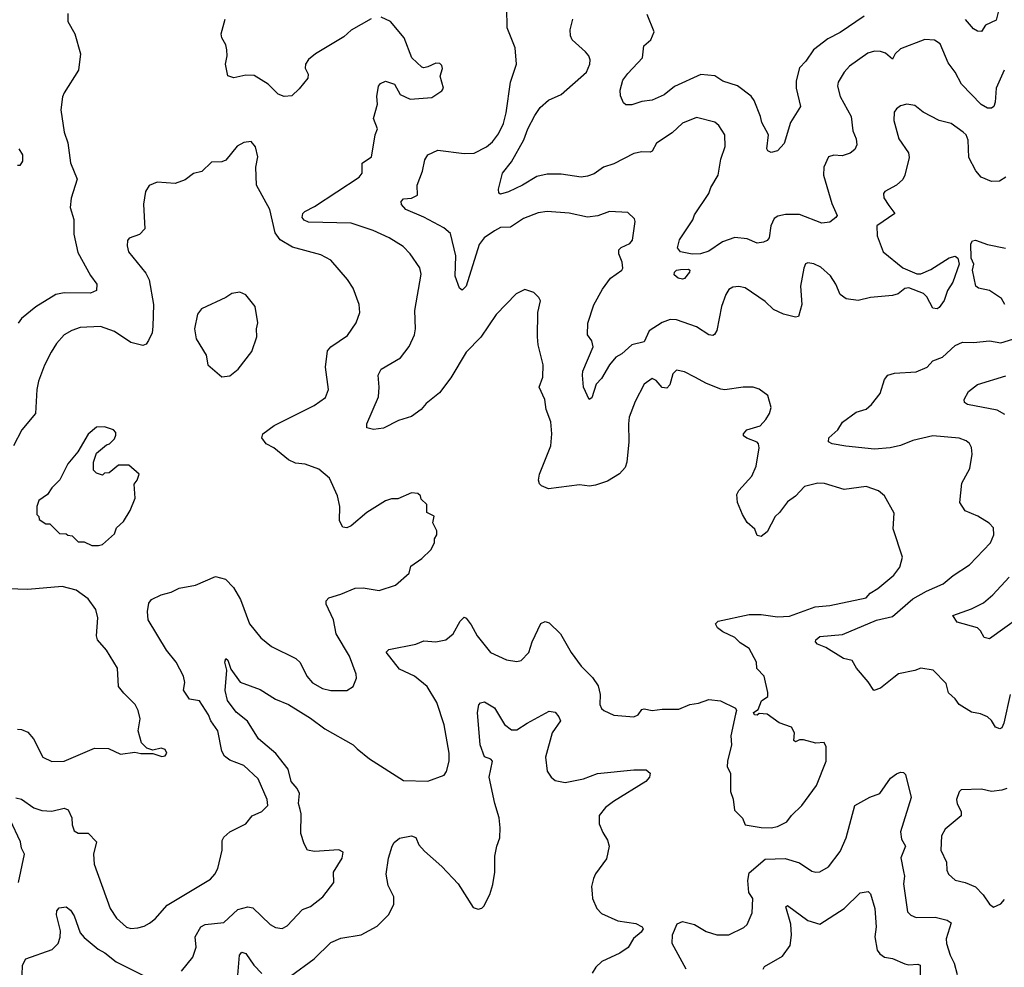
# Model space of a CAD drawing. Extents: x 1690054 to 1842981, y 782881 to 914114.
# Tile 444 of 656: x 1780595 to 1785468, y 802225 to 806914. Entities that reach past the tile are written whole.
import ezdxf

# ---------------------------------------------------------------- set-up
doc = ezdxf.new("R2010")
doc.units = 0

msp = doc.modelspace()

# ---------------------------------------------------------------- linework, layer by layer
at = {"layer": '0CON10XD'}
for points in [[(1780834.3, 806945), (1780834.2, 806905), (1780868, 806845), (1780895.8, 806745), (1780885.7, 806665), (1780815, 806553.3), (1780806.7, 806533.3), (1780798.3, 806468.3), (1780815, 806357.5), (1780834.4, 806305), (1780846.3, 806206.3), (1780879.4, 806125), (1780849.6, 806030.4), (1780844.7, 805985.3), (1780863.8, 805925), (1780863.4, 805853.4), (1780883, 805763), (1780945, 805648), (1780977.5, 805605), (1780976.2, 805575), (1780945, 805560.6), (1780815, 805562.2), (1780775, 805554), (1780675, 805493.5), (1780605, 805435.8), (1780587.6, 805412.4)], [(1785475.8, 806135), (1785445, 806114.6), (1785405, 806112.9), (1785353.3, 806135), (1785326.8, 806166.8), (1785293, 806233), (1785288.7, 806318.7), (1785279.2, 806345), (1785265, 806358.6), (1785205, 806400), (1785145, 806415.7), (1785067.2, 806457.2), (1785025, 806489.2), (1784985, 806495.7), (1784955, 806488.6), (1784935, 806474), (1784923.7, 806456.3), (1784922, 806415), (1784945.7, 806325), (1784994.2, 806255), (1784996.8, 806233.2), (1784975.4, 806144.6), (1784965, 806123.8), (1784935, 806096), (1784876.7, 806065), (1784870, 806055), (1784872.3, 806032.3), (1784896.7, 805995), (1784926.7, 805955), (1784836.5, 805895), (1784838.5, 805845), (1784868.6, 805765), (1784965, 805685.7), (1785035, 805656.7), (1785055, 805656.7), (1785105, 805678.8), (1785195, 805736.2), (1785225, 805743.8), (1785238, 805735), (1785243.8, 805703.8), (1785212.9, 805615), (1785186.1, 805573.9), (1785170, 805525), (1785145, 805490), (1785135, 805483.8), (1785115, 805486.7), (1785085, 805542.5), (1785068.8, 805558.8), (1784995, 805586.9), (1784975, 805583.6), (1784942.1, 805557.9), (1784915, 805549.2), (1784805, 805539.2), (1784745, 805524), (1784685, 805532.5), (1784655.8, 805555), (1784635, 805606), (1784607.3, 805647.3), (1784559.8, 805689.8), (1784525.5, 805705.5), (1784495, 805711.2), (1784484.4, 805705.6), (1784475.8, 805685), (1784459.5, 805595), (1784465.6, 805504.4), (1784450, 805445), (1784435, 805442.5), (1784375, 805457.5), (1784325, 805479.5), (1784285, 805520.6), (1784185, 805588.1), (1784155, 805594.2), (1784125, 805591.2), (1784105, 805578.8), (1784089.2, 805555), (1784068.7, 805495), (1784045, 805376.7), (1784033.4, 805356.6), (1784025, 805351.9), (1784005, 805355.5), (1783944.7, 805394.7), (1783845, 805429.1), (1783815, 805430.5), (1783775, 805415.4), (1783710, 805375), (1783685, 805320), (1783624.8, 805305.2), (1783575, 805260.9), (1783545, 805244.5), (1783515, 805207.1), (1783475, 805138.1), (1783448.9, 805111.1), (1783426.3, 805043.7), (1783413.3, 805035), (1783385.7, 805095), (1783380, 805155), (1783381.4, 805175), (1783433.6, 805295), (1783426.5, 805325), (1783405.6, 805355), (1783407.4, 805412.6), (1783437.4, 805502.6), (1783478.9, 805581.1), (1783519.1, 805635), (1783574.5, 805675), (1783579.6, 805685), (1783577.1, 805715), (1783560, 805755), (1783560, 805775), (1783572.2, 805787.8), (1783615, 805807.5), (1783627.2, 805822.8), (1783641.2, 805915), (1783638.3, 805928.3), (1783605, 805960), (1783515, 805965.8), (1783456.8, 805943.2), (1783405, 805937.8), (1783315, 805956.5), (1783205, 805965.5), (1783161.7, 805958.3), (1783089.3, 805930.7), (1783025, 805888.2), (1782975, 805885.5), (1782945, 805870), (1782894.2, 805835), (1782868.5, 805801.5), (1782805.7, 805595), (1782785, 805576.7), (1782771.2, 805585), (1782750, 805645), (1782753.8, 805745), (1782727.1, 805857.1), (1782695, 805884.4), (1782595, 805937.5), (1782506.2, 805975), (1782485, 806000), (1782483.1, 806015), (1782495, 806028), (1782535, 806031.4), (1782564.2, 806045.8), (1782562.9, 806095), (1782589.2, 806165), (1782599.7, 806220.3), (1782615, 806245.3), (1782665, 806269.5), (1782795, 806252.2), (1782845, 806253.1), (1782905.7, 806285), (1782935, 806310.6), (1782965, 806350), (1782989.3, 806400.7), (1783003.2, 806453.2), (1783024.3, 806605), (1783053.3, 806695), (1783047.1, 806775), (1783008.1, 806875), (1783006.1, 806973.9)], [(1785440.9, 806965), (1785427.1, 806912.9), (1785375, 806887.8), (1785355, 806856), (1785335, 806857.1), (1785315, 806869.4), (1785275.4, 806915)], [(1782335, 806919.4), (1782235, 806862), (1782199.7, 806830.3), (1782058.8, 806745), (1782025, 806718), (1782010, 806695), (1782008.6, 806675), (1782022.5, 806645), (1782021.9, 806625), (1781978.5, 806571.5), (1781942.5, 806537.5), (1781905, 806534.6), (1781875.3, 806545.3), (1781825.6, 806595), (1781755, 806637.5), (1781715, 806639.1), (1781655, 806626.7), (1781625, 806636.7), (1781613.6, 806695), (1781622.7, 806735), (1781621.2, 806765), (1781615, 806790), (1781595.6, 806825), (1781592.9, 806845), (1781613, 806917)], [(1782829.4, 803919.4), (1782859.5, 803865), (1782925, 803782.5), (1783005, 803746), (1783055, 803738), (1783077.5, 803742.5), (1783115, 803783.3), (1783131.4, 803835), (1783175, 803926.2), (1783195, 803936), (1783215, 803930), (1783271.4, 803875), (1783325, 803782), (1783374.5, 803714.5), (1783429.5, 803659.5), (1783458.3, 803618.3), (1783468.1, 803575), (1783466.9, 803525), (1783475, 803506), (1783486.2, 803495), (1783535, 803472.5), (1783635, 803464.6), (1783655.4, 803474.6), (1783675, 803501.2), (1783685, 803503.8), (1783725, 803495.8), (1783775, 803502.5), (1783857.3, 803502.7), (1783912.5, 803525), (1783955, 803531.4), (1784005, 803550), (1784063.9, 803543.9), (1784137, 803507), (1784142.5, 803495), (1784138.3, 803478.3), (1784115, 803370), (1784118.1, 803325), (1784098, 803245), (1784096.4, 803216.4), (1784112.5, 803185), (1784112.5, 803095), (1784126.4, 803056.4), (1784133, 803003), (1784172.5, 802962.5), (1784185, 802930), (1784265, 802915.8), (1784315, 802914.5), (1784345, 802921.8), (1784392.5, 802945), (1784415, 802975.8), (1784465.8, 803025), (1784538, 803125), (1784586.7, 803245), (1784586.7, 803315), (1784577, 803337), (1784535, 803333.8), (1784475, 803351.2), (1784455, 803350), (1784435, 803340), (1784427, 803347), (1784430, 803385), (1784415, 803412.5), (1784354.1, 803434.1), (1784295, 803477.5), (1784255, 803480), (1784245, 803472.5), (1784232.5, 803475), (1784227.5, 803485), (1784250, 803500), (1784266.4, 803543.6), (1784297.5, 803565), (1784297.5, 803585), (1784280, 803665), (1784244.1, 803704.1), (1784241.2, 803735), (1784205, 803802.5), (1784160.6, 803830.6), (1784135, 803856.9), (1784075, 803884.5), (1784049.2, 803905), (1784038.8, 803925), (1784051.8, 803938.2), (1784205, 803970.6), (1784265, 803970.6), (1784345, 803958.5), (1784405, 803962.5), (1784531.3, 804008.7), (1784605, 804015.6), (1784785, 804052.9), (1784804, 804076), (1784841.3, 804098.7), (1784921.2, 804165), (1784950.8, 804205), (1784964.2, 804255), (1784918, 804395), (1784923, 804473), (1784875, 804557.5), (1784845, 804582.5), (1784785, 804604), (1784675, 804588.8), (1784578.3, 804618.3), (1784545, 804620), (1784480, 804605), (1784434.4, 804555.6), (1784395, 804528), (1784356, 804475), (1784334, 804455), (1784295, 804380), (1784265, 804357.5), (1784245, 804362.5), (1784233.6, 804393.6), (1784195.5, 804425.5), (1784172.9, 804465), (1784147.5, 804525), (1784144.3, 804565), (1784154.2, 804585), (1784219.2, 804655), (1784239.4, 804705), (1784254.2, 804795), (1784252, 804815), (1784245, 804823.8), (1784193.9, 804843.9), (1784177.5, 804855), (1784176.7, 804865), (1784193.3, 804885), (1784260, 804905), (1784288, 804935), (1784306.2, 804965), (1784314, 804995), (1784297.5, 805055), (1784255, 805086.2), (1784225, 805096.2), (1784176.1, 805096.1), (1784085, 805082.5), (1784065, 805085.8), (1783993.4, 805113.4), (1783936.7, 805145), (1783885, 805171.2), (1783845, 805180), (1783828.1, 805161.9), (1783813, 805107), (1783798.6, 805091.4), (1783775, 805094), (1783745, 805128), (1783725, 805138.8), (1783685, 805110), (1783640.8, 805025), (1783612.1, 804947.9), (1783607.5, 804915), (1783610, 804825), (1783600.6, 804725), (1783591.1, 804698.9), (1783563.8, 804666.2), (1783505, 804631.4), (1783445, 804610.6), (1783415, 804605.7), (1783365, 804613.1), (1783212.4, 804592.4), (1783176.9, 804606.9), (1783167.1, 804617.1), (1783162.9, 804635), (1783167.8, 804665), (1783223.8, 804805), (1783228.5, 804865), (1783224.4, 804925), (1783201.5, 804985), (1783194.3, 805035), (1783165.7, 805095), (1783184.3, 805145.7), (1783186.4, 805206.4), (1783160.8, 805305), (1783158.5, 805345), (1783160, 805465), (1783173, 805523), (1783165, 805540), (1783140, 805565), (1783095, 805580), (1783052.3, 805557.7), (1782953.8, 805455), (1782877, 805343), (1782805, 805268.6), (1782728.3, 805141.7), (1782672.1, 805067.9), (1782607.1, 805015), (1782582.9, 804985), (1782535, 804950), (1782469.8, 804930.2), (1782395, 804893.3), (1782346.1, 804886.1), (1782312.5, 804895), (1782312.5, 804915), (1782371.7, 805048.3), (1782374.4, 805095), (1782368.6, 805155), (1782384, 805185), (1782479.3, 805240.7), (1782522.9, 805297.1), (1782548.8, 805355), (1782553.8, 805385), (1782550.9, 805475), (1782582.2, 805655), (1782575, 805686.2), (1782527.5, 805755), (1782492.8, 805792.8), (1782424, 805835), (1782345, 805871.2), (1782235, 805907.2), (1782025, 805912.3), (1782002.4, 805922.4), (1781993.7, 805936.3), (1781996.9, 805955), (1782006, 805965), (1782055, 805989.5), (1782275.8, 806135), (1782289.4, 806155), (1782290.8, 806205), (1782335.6, 806235), (1782344.2, 806284.2), (1782354, 806345), (1782366.7, 806375), (1782346.7, 806425), (1782365.7, 806495.7), (1782362.9, 806535), (1782371.2, 806585), (1782380.5, 806599.5), (1782405, 806610), (1782450, 806595), (1782477.5, 806545), (1782528.3, 806521.7), (1782635, 806528.8), (1782685, 806562.5), (1782692.5, 806575), (1782676.2, 806635), (1782687.2, 806672.8), (1782685, 806688.1), (1782675, 806697.2), (1782655, 806699.7), (1782615, 806681.2), (1782595, 806676.2), (1782585, 806680), (1782536.2, 806725), (1782498, 806825), (1782431.2, 806905), (1782385, 806927.5)], [(1783725.7, 806264.3), (1783715, 806258.2), (1783675, 806261.2), (1783635, 806252.1), (1783535, 806200.8), (1783485.3, 806184.7), (1783438.9, 806151.1), (1783405, 806139.6), (1783374.6, 806134.6), (1783275, 806149.6), (1783205, 806150.4), (1783155, 806138.2), (1783084.2, 806095), (1783015, 806062.5), (1782975, 806050.8), (1782965.8, 806055.8), (1782964.7, 806075), (1782985, 806154.3), (1783028.5, 806211.5), (1783089.9, 806320.1), (1783110.4, 806375), (1783145, 806440.8), (1783170.9, 806479.1), (1783213, 806517), (1783275.7, 806545), (1783400.8, 806655), (1783417.5, 806695), (1783418.6, 806715), (1783412.5, 806735), (1783395, 806755.8), (1783329.2, 806815), (1783320.8, 806835), (1783319.2, 806865), (1783333, 806917)], [(1784775, 806932.4), (1784655, 806850.9), (1784595, 806819.2), (1784523.9, 806765), (1784485, 806708.6), (1784455, 806676.7), (1784437.6, 806612.4), (1784437.3, 806575), (1784460, 806485), (1784409.1, 806405), (1784378.3, 806301.7), (1784345, 806266.2), (1784315, 806256.7), (1784297.5, 806265), (1784293.3, 806275), (1784300.8, 806345), (1784267.9, 806405), (1784261.8, 806435), (1784229.6, 806515), (1784215, 806535.4), (1784147.5, 806587.5), (1784075, 806610.4), (1784035, 806636.5), (1783966.6, 806643.4), (1783835.4, 806584.6), (1783785, 806543.1), (1783725, 806516), (1783675, 806510), (1783625, 806493.3), (1783595, 806492.5), (1783583, 806503), (1783568.3, 806538.3), (1783567.5, 806565), (1783580, 806615), (1783605, 806647.5), (1783677.1, 806725), (1783684, 806785), (1783718, 806815), (1783735.7, 806855), (1783700.7, 806940.7)], [(1785468, 806665), (1785427.3, 806575), (1785423.1, 806506.9), (1785416.2, 806485), (1785404, 806476), (1785385, 806477.1), (1785352.9, 806495), (1785255.5, 806595), (1785225.6, 806655), (1785190.5, 806700.5), (1785150, 806795), (1785122.4, 806812.4), (1785075, 806816.4), (1784955, 806769.5), (1784928.1, 806745), (1784915, 806719.2), (1784879.4, 806749.4), (1784855, 806756.9), (1784825, 806758.8), (1784791.9, 806748.1), (1784702.2, 806685), (1784675.5, 806655), (1784645.6, 806605), (1784642.2, 806585), (1784656.5, 806535), (1784709.4, 806435), (1784718.9, 806365), (1784734.4, 806325), (1784738.6, 806295), (1784727.9, 806272.1), (1784705, 806254.2), (1784665, 806240.8), (1784625, 806243.8), (1784597.5, 806235), (1784575.6, 806184.4), (1784573.8, 806145), (1784614.6, 806005), (1784641.1, 805945), (1784634.4, 805935), (1784605, 805912.6), (1784565, 805906.9), (1784455, 805950), (1784385, 805951.1), (1784347.2, 805942.8), (1784329.4, 805930.6), (1784311.8, 805895), (1784304.6, 805835.4), (1784295, 805822.5), (1784276.8, 805813.2), (1784245, 805807.8), (1784195, 805830.4), (1784135, 805836.9), (1784074, 805815), (1784005, 805768.9), (1783965, 805755.3), (1783923.7, 805753.7), (1783865.4, 805765.4), (1783850, 805785), (1783860, 805825), (1783926.3, 805923.7), (1783935, 805948.6), (1784005, 806054.3), (1784016, 806084), (1784052.7, 806145), (1784064.5, 806225), (1784087, 806287), (1784084.3, 806345), (1784055, 806390), (1784035, 806407.5), (1783945, 806430), (1783875, 806402.5), (1783825, 806354.6), (1783746.6, 806303.4), (1783725.7, 806264.3)], [(1780576.7, 803063.3), (1780605, 803057.5), (1780664.7, 803014.7), (1780705, 803000), (1780755, 802997.8), (1780815, 803012.5), (1780835, 803003.8), (1780852.9, 802965), (1780855, 802930), (1780865, 802900), (1780885, 802888.8), (1780935, 802888.8), (1780975.5, 802845.5), (1780960.9, 802785), (1780964.5, 802735.5), (1781042.5, 802515), (1781075, 802467.5), (1781123.7, 802423.7), (1781145, 802416.9), (1781179.5, 802420.5), (1781212.1, 802427.9), (1781237.6, 802442.4), (1781265.4, 802464.6), (1781325, 802532), (1781538.9, 802661.1), (1781561.9, 802685), (1781576.7, 802713.3), (1781597.3, 802805), (1781597, 802853), (1781605, 802868), (1781635, 802895.7), (1781715, 802934.2), (1781746, 802975), (1781793.8, 802995), (1781824, 803025), (1781820, 803055), (1781775, 803158), (1781705, 803224.2), (1781635, 803250.5), (1781609.2, 803269.2), (1781596.5, 803295), (1781575.2, 803395.2), (1781542.1, 803445), (1781530.4, 803475), (1781485, 803544.3), (1781435, 803551.8), (1781406.1, 803596.1), (1781412.7, 803635), (1781406.3, 803666.3), (1781370, 803735), (1781322.5, 803795), (1781231.9, 803945), (1781227.5, 803985), (1781233.9, 804026.1), (1781247.5, 804045), (1781295, 804068.6), (1781345, 804080.8), (1781385, 804100.8), (1781465, 804115.8), (1781565, 804158.6), (1781613.8, 804145), (1781654.2, 804105), (1781688.6, 804045), (1781732.5, 803925), (1781788.8, 803855), (1781841.7, 803811.7), (1781962.5, 803752.5), (1781983, 803733), (1782015.7, 803665), (1782045, 803631.9), (1782093.3, 803605), (1782134.5, 803594.5), (1782215, 803594.2), (1782245.6, 803614.4), (1782262, 803655), (1782260.8, 803675), (1782227.5, 803765), (1782161.2, 803875), (1782148.6, 803945), (1782112.7, 804022.7), (1782112.3, 804037.7), (1782126, 804054), (1782185, 804070.8), (1782255, 804101.2), (1782295, 804102), (1782375, 804090), (1782455, 804116.7), (1782522.5, 804175), (1782530.7, 804209.3), (1782585, 804247.5), (1782629.3, 804290.7), (1782647.5, 804325), (1782647.5, 804345), (1782660, 804365), (1782660, 804385), (1782640, 804425), (1782647, 804457), (1782610, 804475), (1782610, 804515), (1782581.7, 804541.7), (1782578.3, 804558.3), (1782565, 804570), (1782535, 804572.5), (1782466.4, 804543.6), (1782435, 804542.5), (1782405, 804533.3), (1782313.3, 804475), (1782235, 804408.8), (1782215, 804400), (1782195, 804402.5), (1782178.8, 804435), (1782179.2, 804505), (1782168.3, 804558.3), (1782128, 804645), (1782075, 804689.2), (1782007.5, 804715), (1781960.3, 804720.3), (1781925.6, 804735.6), (1781853.8, 804795), (1781815, 804816), (1781794.2, 804845), (1781798.8, 804865), (1781855, 804905.8), (1782052, 805005), (1782109.2, 805045), (1782122.9, 805085), (1782109.4, 805195), (1782119.4, 805275), (1782135.8, 805295), (1782218.3, 805351.7), (1782260.8, 805415), (1782278, 805465), (1782275.8, 805505), (1782246, 805585), (1782218.3, 805628.3), (1782135, 805724), (1782085, 805750.6), (1781945, 805789.1), (1781884.4, 805825), (1781858.9, 805858.9), (1781833.1, 805975), (1781768, 806095), (1781764, 806185), (1781774, 806235), (1781762.5, 806285), (1781741.7, 806311.7), (1781705, 806306), (1781672.1, 806287.9), (1781615, 806218.8), (1781595, 806211.2), (1781545, 806208.8), (1781496.1, 806163.9), (1781455, 806153.3), (1781415, 806121.2), (1781365, 806103.3), (1781275, 806110), (1781236.4, 806093.6), (1781218.8, 806065), (1781208.3, 806001.7), (1781215, 805880), (1781188.3, 805851.7), (1781137, 805833), (1781128.3, 805821.7), (1781127.5, 805795), (1781133.3, 805765), (1781220.3, 805660.3), (1781236.3, 805626.3), (1781256.9, 805505), (1781253.8, 805396.2), (1781250.4, 805365), (1781233.4, 805326.6), (1781220.9, 805309.1), (1781205, 805301.5), (1781146.1, 805316.1), (1781065, 805371.5), (1780995, 805395.5), (1780895, 805391.1), (1780853, 805377), (1780815, 805354), (1780777.6, 805312.4), (1780750.7, 805269.3), (1780718.2, 805205), (1780688.9, 805125), (1780680.6, 805085), (1780673.3, 804965), (1780605.6, 804885), (1780564.8, 804805.2)], [(1780591.2, 806275), (1780610, 806245), (1780610, 806215), (1780596.4, 806193.6), (1780585, 806193.3)], [(1785471.2, 805505), (1785453.3, 805535), (1785395, 805573.8), (1785340, 805585), (1785326.7, 805595), (1785310, 805675), (1785317.5, 805705), (1785303.3, 805735), (1785302.5, 805805), (1785310, 805820), (1785325, 805823.3), (1785385, 805801.2), (1785474.4, 805784.4)], [(1783875, 805630), (1783853.3, 805635), (1783835, 805652.5), (1783836.2, 805665), (1783845.8, 805674.2), (1783865, 805678.9), (1783905, 805680), (1783911.2, 805675), (1783910.8, 805665), (1783885, 805633.8), (1783875, 805630)], [(1781595, 805147.5), (1781635, 805152.5), (1781675.9, 805184.1), (1781745, 805272.5), (1781768.8, 805345), (1781766.7, 805385), (1781773.3, 805415), (1781760, 805495), (1781715, 805553.3), (1781685, 805566.2), (1781645, 805560), (1781615, 805540), (1781495.9, 805484.1), (1781475, 805457.5), (1781460, 805385), (1781468.8, 805335), (1781517.5, 805255), (1781526.4, 805206.4), (1781595, 805147.5)], [(1785496.4, 803575), (1785465, 803432.5), (1785455, 803410), (1785445.8, 803404.2), (1785425, 803413.3), (1785405, 803446.7), (1785385, 803463.8), (1785349.7, 803479.7), (1785305, 803487.9), (1785244.6, 803525), (1785225, 803552.9), (1785192.3, 803582.3), (1785179.7, 803629.7), (1785116.2, 803695), (1785055, 803705.4), (1785025, 803692.9), (1784945, 803676.5), (1784920.8, 803659.2), (1784855, 803606.9), (1784822.5, 803595), (1784795, 803638), (1784735.7, 803705.7), (1784715, 803743.3), (1784673, 803753), (1784585, 803807.5), (1784543.6, 803823.6), (1784534.2, 803835), (1784535.8, 803845), (1784555, 803861.1), (1784667.7, 803872.3), (1784835, 803942.3), (1784915, 803960.4), (1785015, 804047.8), (1785083.2, 804086.8), (1785165, 804123.1), (1785215, 804164.4), (1785295, 804216.9), (1785400, 804325), (1785416.2, 804365), (1785415, 804400), (1785393, 804423), (1785337.7, 804457.7), (1785305, 804470), (1785274.5, 804484.5), (1785248.1, 804525), (1785258.5, 804621.5), (1785296.7, 804693.3), (1785308.1, 804765), (1785305, 804797.5), (1785295, 804816.7), (1785279.7, 804829.7), (1785245, 804842.9), (1785115, 804854.6), (1785015, 804832.3), (1784955, 804807.8), (1784903.8, 804795), (1784825, 804788.7), (1784683.7, 804803.7), (1784615.9, 804815.9), (1784597.5, 804825), (1784598.8, 804845), (1784644, 804885), (1784666.9, 804923.1), (1784735, 804971.8), (1784785, 804987.5), (1784810.1, 805009.9), (1784853.3, 805065), (1784875, 805133.8), (1784891.4, 805155), (1784925, 805165.5), (1785032.5, 805172.5), (1785085.8, 805195), (1785115, 805226.9), (1785162, 805245), (1785225, 805302), (1785261.2, 805318.8), (1785315, 805317.5), (1785394.3, 805325.7), (1785450, 805315), (1785575, 805353.8)], [(1785471.3, 804961.3), (1785432.7, 804982.7), (1785285, 805010), (1785270.3, 805020.3), (1785269.2, 805035), (1785291.2, 805075), (1785335, 805109.2), (1785475, 805151.5)], [(1780985, 804312.5), (1781005, 804317.5), (1781065, 804370), (1781075, 804400), (1781109.3, 804430.7), (1781142.5, 804485), (1781167, 804547), (1781162.5, 804615), (1781177.5, 804635), (1781186.7, 804665), (1781135, 804710), (1781085, 804710), (1781038.3, 804671.7), (1781015, 804670), (1781005, 804660), (1780975, 804670), (1780960, 804685), (1780960, 804725), (1780975, 804770), (1781025, 804810), (1781040, 804815), (1781065, 804840), (1781071.7, 804858.3), (1781071.7, 804871.7), (1781060, 804885), (1781015, 804900), (1780975, 804897.5), (1780935, 804862.5), (1780883.3, 804775), (1780834.2, 804715.8), (1780793.6, 804636.4), (1780755, 804597.5), (1780732.5, 804565), (1780690, 804535), (1780680, 804505), (1780680, 804465), (1780690, 804455), (1780691.7, 804441.7), (1780725, 804420), (1780745, 804420), (1780791.7, 804371.7), (1780825, 804370), (1780833, 804363), (1780855, 804360), (1780885, 804330), (1780915, 804330), (1780953, 804313), (1780985, 804312.5)], [(1785611.4, 804005), (1785395, 803850), (1785367.5, 803857.5), (1785349.7, 803889.7), (1785334.5, 803904.5), (1785235, 803933.3), (1785212.5, 803965), (1785305, 803998.6), (1785365, 804029.2), (1785411.2, 804068.8), (1785491.4, 804155)], [(1780585, 803403.3), (1780605, 803401.9), (1780635, 803389.2), (1780664.3, 803355), (1780710, 803265), (1780755, 803242.5), (1780815, 803244.2), (1780965, 803310), (1781035, 803308), (1781095, 803280), (1781165, 803290), (1781195, 803282.5), (1781255, 803282.5), (1781298.3, 803268.3), (1781315, 803271.2), (1781323.8, 803285), (1781315, 803303.3), (1781295, 803308.8), (1781255, 803300), (1781225, 803310), (1781197.5, 803335), (1781182, 803395), (1781192, 803455), (1781182, 803495), (1781166.2, 803525), (1781111.2, 803581.2), (1781083.8, 803615), (1781080, 803705), (1781024.3, 803794.3), (1780980.8, 803845), (1780975.7, 803865), (1780981.5, 803955), (1780971.8, 803995), (1780935, 804047.7), (1780875, 804090.4), (1780805, 804109.1), (1780635, 804094), (1780537, 804097)], [(1781395.6, 802205), (1781452.5, 802275), (1781469.4, 802325), (1781463.9, 802376.1), (1781492.5, 802425), (1781513.9, 802436.1), (1781605, 802446.7), (1781675, 802510), (1781725, 802523.3), (1781749.4, 802519.4), (1781835, 802436), (1781861.2, 802421.2), (1781895, 802417.5), (1781919.7, 802430.3), (1781995, 802510), (1782035, 802526), (1782095, 802574), (1782150, 802645), (1782148.6, 802695), (1782191.4, 802765), (1782196, 802795), (1782175, 802806.2), (1782055, 802798), (1782020, 802805), (1782002.5, 802835), (1781986.6, 802886.6), (1781988.8, 802985), (1781984.1, 803005.9), (1781975.3, 803035), (1781980.8, 803085), (1781969.1, 803109.1), (1781939.4, 803145), (1781924.5, 803205), (1781863.2, 803283.2), (1781776.5, 803355), (1781723.3, 803443.3), (1781667.4, 803487.4), (1781624.6, 803545), (1781612.5, 803595), (1781620, 803695), (1781610.6, 803735), (1781615, 803753.3), (1781625.6, 803745), (1781640.6, 803700.6), (1781685.7, 803635.7), (1781785, 803599.4), (1781861.7, 803551.7), (1781925.3, 803525.3), (1782035, 803458.5), (1782105, 803405.5), (1782245.4, 803325.4), (1782265, 803306), (1782326.4, 803256.4), (1782495, 803149.1), (1782615, 803146.2), (1782696.7, 803175), (1782707, 803193), (1782720, 803245), (1782720.5, 803285), (1782696.5, 803425), (1782660.4, 803535), (1782611.5, 803615), (1782548.9, 803665), (1782475, 803700), (1782408.8, 803785), (1782422.5, 803797.5), (1782555, 803824.6), (1782595, 803840.9), (1782655, 803835.5), (1782703.9, 803846.1), (1782741.1, 803875), (1782775, 803937.5), (1782795, 803957.1), (1782805, 803952.9), (1782829.4, 803919.4)], [(1781935, 802181.5), (1782053.1, 802266.9), (1782135, 802348.2), (1782185, 802369.6), (1782285.3, 802384.7), (1782365, 802429.1), (1782420, 802485), (1782446.4, 802535), (1782446.7, 802573.3), (1782419.2, 802629.2), (1782408.8, 802685), (1782420.3, 802765), (1782438.4, 802825), (1782448.2, 802841.8), (1782475, 802863.7), (1782535, 802875.4), (1782555, 802866.9), (1782571.3, 802831.3), (1782599.1, 802799.1), (1782685, 802724.3), (1782765, 802638), (1782840.3, 802520.3), (1782865, 802512), (1782882.7, 802517.3), (1782892.1, 802527.9), (1782921.8, 802585), (1782937.3, 802635), (1782946.5, 802695), (1782946.7, 802775), (1782956.1, 802825), (1782971.6, 802865), (1782973.3, 802915), (1782967.5, 802965), (1782946.2, 803035), (1782919.4, 803165), (1782935.7, 803245.7), (1782927.5, 803255), (1782895, 803266), (1782873.5, 803325), (1782861.4, 803485), (1782867, 803523), (1782876.4, 803533.6), (1782895, 803538), (1782945, 803508.1), (1782995, 803426.9), (1783029.6, 803399.6), (1783055, 803400), (1783107.4, 803432.6), (1783215, 803492.2), (1783245, 803487.1), (1783264.2, 803465), (1783272, 803445), (1783230.9, 803385), (1783197.8, 803265), (1783205.5, 803195.5), (1783225.4, 803165.4), (1783245, 803149.4), (1783295, 803140), (1783385, 803158.2), (1783455, 803183.5), (1783635, 803201.9), (1783695, 803202), (1783715.8, 803185.8), (1783712, 803165), (1783693.8, 803145), (1783534.3, 803045.7), (1783494.4, 803015), (1783463.2, 802976.8), (1783463.6, 802935), (1783481.2, 802891.2), (1783504.6, 802854.6), (1783512.5, 802825), (1783498.9, 802761.1), (1783445, 802688), (1783434.4, 802665), (1783425.8, 802625), (1783428.8, 802588.8), (1783430.8, 802565), (1783452, 802515), (1783475, 802491.4), (1783555, 802454.3), (1783645, 802440.8), (1783675.8, 802425.8), (1783680, 802415), (1783671.7, 802398.3), (1783633.4, 802366.6), (1783607.2, 802322.8), (1783565, 802294.6), (1783476.4, 802253.6), (1783446, 802225), (1783428, 802195)], [(1783893.1, 802215), (1783825, 802343.3), (1783825.7, 802385), (1783849.7, 802440.3), (1783875, 802452), (1783935, 802435.8), (1783992, 802402), (1784045, 802385.5), (1784105, 802384.7), (1784178.3, 802421.7), (1784195, 802436.7), (1784219.5, 802495), (1784224, 802565), (1784203.3, 802595), (1784198.2, 802655), (1784205, 802692), (1784285, 802759.2), (1784382.9, 802762.9), (1784455, 802741.9), (1784515, 802700.8), (1784535, 802695.7), (1784555, 802697.5), (1784598.6, 802721.4), (1784655, 802797.1), (1784686.1, 802865), (1784728.1, 803025), (1784803, 803067), (1784852.5, 803085), (1784905, 803160), (1784935, 803182.7), (1784955, 803190), (1784969.4, 803189.4), (1784978.9, 803178.9), (1785007.6, 803065), (1784954, 802895), (1784958.5, 802858.5), (1784979.4, 802825), (1784956.2, 802766.2), (1784969.5, 802699.5), (1784974, 802675), (1784968.3, 802638.3), (1784988.9, 802498.9), (1785005, 802482.9), (1785031.2, 802471.2), (1785125, 802472.7), (1785185, 802458.2), (1785204.3, 802445), (1785180.3, 802365), (1785181.7, 802341.7), (1785199.6, 802285), (1785220, 802245), (1785235, 802188.8)], [(1785479.8, 803110.2), (1785455, 803101.1), (1785405, 803094.3), (1785355, 803105.7), (1785255, 803102.5), (1785245, 803092.5), (1785231.1, 803055), (1785234.5, 803034.5), (1785254.2, 802995), (1785254.2, 802975), (1785175, 802908.5), (1785157.8, 802875), (1785154.4, 802805), (1785182.5, 802745), (1785184.2, 802705), (1785191.2, 802685), (1785225, 802656.2), (1785275, 802644.3), (1785325, 802622.5), (1785364.1, 802584.1), (1785395, 802537.5), (1785415, 802522.5)], [(1780590, 802645), (1780619.7, 802785), (1780604.5, 802815), (1780600, 802845), (1780547.5, 802955)], [(1784274, 802215), (1784281.1, 802228.9), (1784369.6, 802280.4), (1784407.6, 802332.4), (1784414.4, 802384.4), (1784411.4, 802438.6), (1784386.7, 802523.3), (1784395, 802530), (1784496.2, 802456.2), (1784555, 802438.2), (1784675, 802515.7), (1784755, 802593.8), (1784795, 802600), (1784805, 802587.5), (1784827.1, 802515), (1784834.4, 802424.4), (1784826.7, 802375), (1784839.1, 802309.1), (1784851.4, 802291.4), (1784875, 802275.6), (1784915, 802268.6), (1784975, 802241.8), (1784995, 802236.7), (1785040.5, 802240.5), (1785051.2, 802235), (1785052.1, 802175)], [(1785415, 802522.5), (1785450.7, 802539.3), (1785469.5, 802560.5)], [(1780607.7, 802185), (1780609.5, 802235), (1780625, 802266.2), (1780756.5, 802313.5), (1780785, 802342.5), (1780795.9, 802374.1), (1780797.2, 802405), (1780778.2, 802485), (1780780, 802505), (1780790.3, 802519.7), (1780825, 802523.8), (1780847, 802507), (1780865, 802480), (1780895.4, 802395), (1780915, 802371.5), (1780983.5, 802315), (1781016.9, 802296.9), (1781072.6, 802252.6), (1781215, 802180.6)], [(1781674.3, 802185.7), (1781682.7, 802285), (1781695, 802299.4), (1781715, 802292.5), (1781754.5, 802235), (1781793.6, 802193.6)]]:
    msp.add_lwpolyline(points, dxfattribs=at)

doc.saveas('drawing.dxf')
